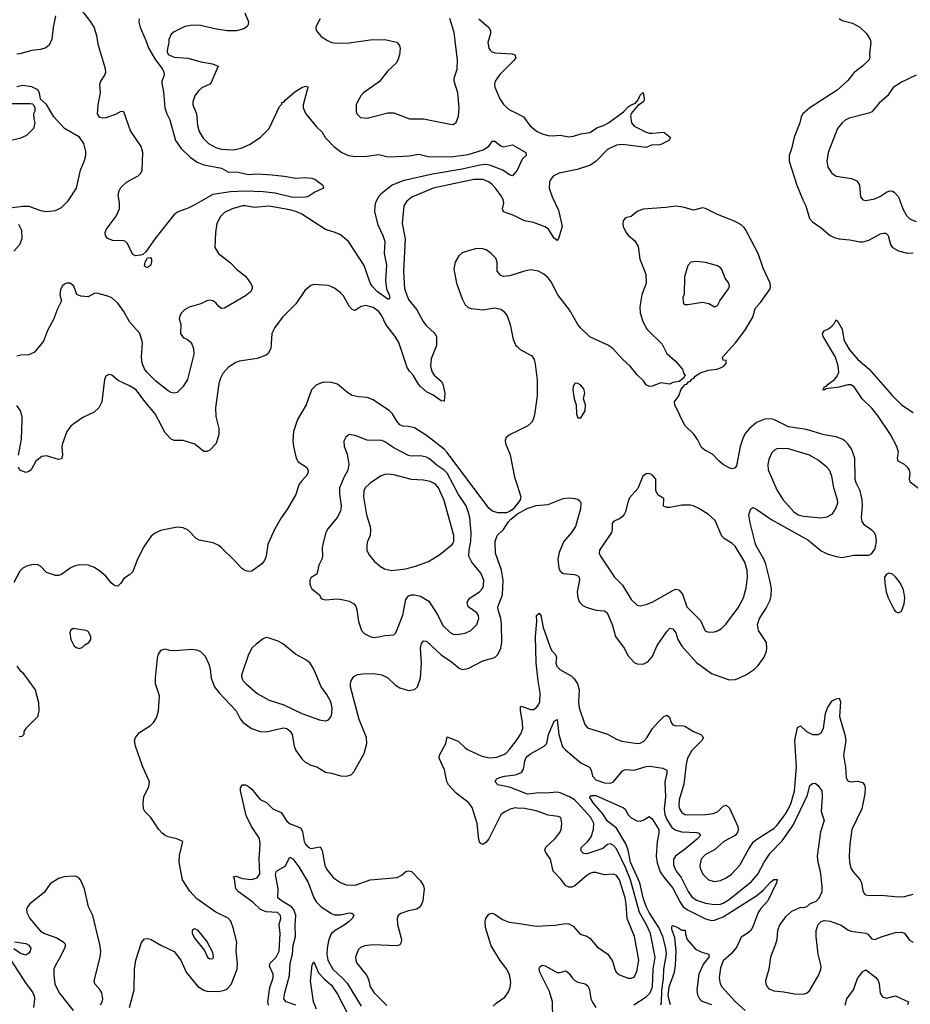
# Model space of a CAD drawing. Header units: inches. Extents: x 1550315 to 1685896, y 510706 to 640504.
# Tile 364 of 452: x 1636649 to 1642650, y 616892 to 623524. Entities that reach past the tile are written whole.
import ezdxf

# ---------------------------------------------------------------- set-up
doc = ezdxf.new("R2010")
doc.units = ezdxf.units.IN
doc.header["$MEASUREMENT"] = 0
for name, color, linetype in [('B6631', 7, 'Continuous'), ('B6632', 7, 'Continuous'), ('B6641', 7, 'Continuous'), ('B6642', 7, 'Continuous')]:
    doc.layers.add(name, color=color, linetype=linetype)

msp = doc.modelspace()

# ---------------------------------------------------------------- linework, layer by layer
at = {"layer": 'B6631', "color": 5}
for points, elevation in [([(1637503.6, 620000), (1637485.7, 619974.3), (1637446, 619894), (1637410, 619803.7), (1637390, 619784.5), (1637350, 619760.9), (1637330, 619729.2), (1637310, 619709.5), (1637290, 619711.6), (1637265.6, 619730), (1637230, 619776), (1637189.7, 619809.7), (1637153.2, 619833.2), (1637109.8, 619849.8), (1637050, 619851.7), (1637016.1, 619843.9), (1636989.3, 619830.7), (1636930, 619787.8), (1636910, 619779.7), (1636890, 619779.7), (1636830, 619799.6), (1636790, 619842.7), (1636770, 619854), (1636727.9, 619852.1), (1636695.9, 619844.1), (1636670.5, 619829.5), (1636650.5, 619809.5), (1636610, 619733.2)], 720), ([(1637390, 616871.3), (1637420.7, 616990), (1637423, 617130), (1637431.5, 617190), (1637470.9, 617309.1), (1637490, 617332.4), (1637510, 617336), (1637530, 617330.3), (1637600.4, 617290), (1637690, 617249.1), (1637735.2, 617190), (1637771.4, 617110), (1637850, 617012.8), (1637890, 616986.7), (1637910, 616980.7), (1637990, 616978.6), (1638030, 616987.7), (1638044.6, 616995.4), (1638073.7, 617026.3), (1638113.4, 617130), (1638116, 617170), (1638107, 617250), (1638112.1, 617310), (1638087.8, 617407.8), (1638071.9, 617451.9), (1638053.2, 617473.2), (1637970, 617514.1), (1637843.7, 617603.7), (1637794.6, 617654.6), (1637747.2, 617730), (1637723.9, 617850), (1637725.1, 617894.9), (1637748.7, 617990), (1637706.9, 618006.9), (1637650, 618020.4), (1637629.1, 618029.1), (1637610, 618044), (1637587.2, 618070), (1637533.3, 618150), (1637491.3, 618190), (1637482.7, 618210), (1637480.4, 618250), (1637485.7, 618290), (1637519.8, 618360.2), (1637522.7, 618390), (1637476.9, 618496.9), (1637429.8, 618630), (1637422.2, 618670), (1637429.7, 618690), (1637456.5, 618723.5), (1637529.6, 618770), (1637551.5, 618790), (1637570, 618822.8), (1637585.1, 618870), (1637591.2, 618970), (1637564, 619050), (1637563.5, 619090), (1637577.2, 619222.8), (1637584, 619250), (1637603.2, 619276.8), (1637630, 619286.8), (1637658, 619278), (1637690, 619274.6), (1637810, 619284.2), (1637839.9, 619279.9), (1637867.7, 619267.7), (1637897.8, 619237.8), (1637923.8, 619183.8), (1637932.4, 619152.4), (1637939.7, 619090), (1637962.3, 619030), (1637993, 618990), (1638107, 618870), (1638134.6, 618814.6), (1638152.8, 618792.8), (1638210.9, 618750.9), (1638270, 618729.1), (1638310, 618728.2), (1638425.7, 618754.3), (1638450, 618749.3), (1638472.2, 618732.2), (1638485.7, 618710), (1638498.8, 618630), (1638510, 618601.1), (1638550, 618546), (1638570, 618525.8), (1638610, 618502.2), (1638651.2, 618491.2), (1638710, 618455.9), (1638750, 618449.3), (1638810, 618430.2), (1638851.3, 618428.7), (1638882, 618438), (1638901.3, 618458.7), (1638970, 618581.6), (1638989.1, 618650), (1638986.1, 618690), (1638936.7, 618810), (1638878.6, 619030), (1638877.7, 619050), (1638882.7, 619070), (1638900.6, 619099.4), (1638925.6, 619114.4), (1638961.4, 619118.6), (1639030, 619119.6), (1639090, 619111.3), (1639130, 619090.3), (1639182, 619042), (1639210, 619023.6), (1639270, 619004.9), (1639310, 619013.1), (1639330, 619030.4), (1639350.4, 619089.6), (1639355.6, 619190), (1639349.9, 619290.1), (1639356.6, 619323.4), (1639370, 619340.5), (1639390, 619338), (1639490, 619245.5), (1639558.5, 619198.5), (1639610, 619155.6), (1639630, 619147.2), (1639670, 619153.4), (1639770, 619205.2), (1639850, 619227.7), (1639870, 619248.7), (1639890.6, 619290), (1639898.3, 619330), (1639896.4, 619450), (1639889.9, 619490), (1639872.1, 619550), (1639871.2, 619570), (1639902.8, 619650), (1639906.1, 619750), (1639895.7, 619815.7), (1639855.5, 619930), (1639853.6, 620000)], 720), ([(1638324.9, 620000), (1638320.3, 619990), (1638310.4, 619910), (1638299.2, 619880.8), (1638281.4, 619858.6), (1638230, 619820.5), (1638210, 619809.7), (1638193, 619807), (1638170, 619811.5), (1638142.9, 619830), (1638099.3, 619879.3), (1638010, 619967.8), (1637990, 619982.6), (1637952.2, 620000)], 720), ([(1638694.5, 620000), (1638687.2, 619970), (1638690.3, 619910), (1638685.7, 619890), (1638665.7, 619850), (1638651.6, 619790), (1638612.2, 619767.8), (1638604.4, 619750), (1638604.4, 619724.4), (1638607.6, 619707.6), (1638618, 619690), (1638670.3, 619650.3), (1638678.8, 619630), (1638690, 619620.7), (1638710, 619615.5), (1638790, 619622.6), (1638830, 619617.6), (1638870, 619608.2), (1638900.7, 619590), (1638913, 619573), (1638920.4, 619550), (1638932.4, 619470), (1638952.7, 619410), (1638970.7, 619390), (1639010.8, 619370), (1639030, 619363.6), (1639070, 619367.4), (1639110, 619376.5), (1639170, 619381.6), (1639184.6, 619395.4), (1639230, 619512.7), (1639250, 619619.3), (1639270, 619643.1), (1639290.2, 619650.2), (1639310, 619651.3), (1639350, 619640.2), (1639406.6, 619606.6), (1639461, 619521), (1639502.4, 619442.4), (1639550, 619396), (1639570, 619384.6), (1639597.7, 619382.3), (1639650, 619392.2), (1639689.4, 619410), (1639728.3, 619450), (1639743.1, 619490), (1639740.3, 619510), (1639730, 619529.6), (1639669.8, 619569.8), (1639663.8, 619596.2), (1639667.6, 619610), (1639685.1, 619630), (1639748, 619670), (1639765.7, 619690), (1639774.6, 619710), (1639775.9, 619750), (1639757.2, 619797.2), (1639695.9, 619870), (1639675.4, 619910), (1639677, 619950), (1639687.7, 620000)], 740), ([(1638989.7, 620000), (1638987.6, 619990), (1638988.9, 619950), (1639001.8, 619921.8), (1639037.4, 619877.4), (1639080.9, 619840.9), (1639106.4, 619826.4), (1639154.6, 619814.6), (1639250, 619824.5), (1639316.8, 619843.2), (1639404.2, 619875.8), (1639479, 619921), (1639563.2, 619990), (1639569.3, 620000)], 760), ([(1636631, 619170), (1636650, 619142.8), (1636668, 619128), (1636754, 619010), (1636774.8, 618925.2), (1636777.3, 618870), (1636770, 618828.7), (1636690.8, 618750), (1636678, 618730), (1636678, 618710), (1636664.7, 618695.3), (1636645.4, 618694.6)], 720), ([(1640000, 618214), (1639990, 618214.7), (1639953.7, 618206.3), (1639912.6, 618187.4), (1639890, 618167.6), (1639810, 618008), (1639790, 617983), (1639770, 617969.6), (1639756.1, 617976.1), (1639750, 617980.9), (1639742.5, 618002.5), (1639730.6, 618110), (1639698.3, 618218.3), (1639675.1, 618250), (1639590, 618315.4), (1639539.1, 618370), (1639527.6, 618392.4), (1639512.4, 618472.4), (1639476.1, 618550), (1639476.8, 618570), (1639519.7, 618650), (1639530, 618694.8), (1639604.1, 618664.1), (1639650, 618619.2), (1639670, 618606.4), (1639764, 618564), (1639812.1, 618552.1), (1639863.9, 618556.1), (1639921.5, 618578.5), (1639950, 618607.5), (1639995.7, 618670), (1640000, 618676.5)], 680), ([(1640000, 618334.7), (1639950, 618353.8), (1639871.4, 618371.4), (1639852.3, 618390), (1639860.9, 618410), (1639890, 618422.8), (1639915.3, 618430), (1639990, 618437.5), (1640000, 618441.5)], 660), ([(1638325.6, 616885.6), (1638320.1, 616910), (1638333.6, 617006.4), (1638357.9, 617070), (1638356.4, 617096.4), (1638331.4, 617150), (1638336.2, 617170), (1638377.4, 617210), (1638397.4, 617250), (1638405.2, 617370), (1638396.5, 617430), (1638409, 617470), (1638407.2, 617490), (1638387.3, 617510), (1638310, 617516), (1638270.8, 617530), (1638220.8, 617580.8), (1638122.5, 617650), (1638106.4, 617670), (1638095.8, 617735.8), (1638089.8, 617750), (1638105.6, 617754.4), (1638150, 617739.2), (1638210, 617732.5), (1638250, 617745.1), (1638268.1, 617771.9), (1638263.5, 617870), (1638270.4, 617970), (1638265.2, 618010), (1638210.4, 618090), (1638175, 618164.9), (1638138, 618330), (1638137.4, 618350), (1638149.5, 618370), (1638170, 618370.2), (1638190, 618359.7), (1638210, 618342.6), (1638270, 618271.1), (1638311.1, 618251.1), (1638353.7, 618210), (1638410, 618183.2), (1638450, 618126.7), (1638467.8, 618110), (1638541.8, 618081.8), (1638555.6, 618055.6), (1638565, 617990), (1638574.7, 617970), (1638590, 617952.8), (1638610, 617942), (1638673.1, 617953.1), (1638687.5, 617927.5), (1638705.7, 617830), (1638719.6, 617799.6), (1638764.1, 617744.1), (1638810, 617712.4), (1638850, 617697.3), (1638910, 617696), (1639011.6, 617731.5), (1639193.2, 617746.8), (1639220.1, 617759.9), (1639250, 617786), (1639270, 617791), (1639290, 617787.3), (1639350, 617724), (1639370.4, 617690), (1639374.4, 617670), (1639366, 617590), (1639356.4, 617563.6), (1639347.3, 617550), (1639325.7, 617534.3), (1639270, 617521.7), (1639216.9, 617503.1), (1639200.3, 617490), (1639191.7, 617470), (1639195.6, 617430), (1639222, 617330), (1639219.3, 617310), (1639210, 617293.2), (1639190, 617286.6), (1639030, 617293.6), (1638974.1, 617285.9), (1638946, 617274), (1638930, 617259.5), (1638911.7, 617210), (1638913.1, 617190), (1638920.9, 617170), (1638987.1, 617087.1), (1638999.6, 617059.6), (1639011.1, 617010), (1639037.2, 616970), (1639123.8, 616883.8)], 680), ([(1638510, 616885.6), (1638445.7, 616910), (1638429.8, 616930), (1638435.4, 616970), (1638467.4, 617087.4), (1638472.1, 617170), (1638486.4, 617230), (1638492.1, 617290), (1638507.9, 617350), (1638505.2, 617425.2), (1638509.5, 617490), (1638496.9, 617530), (1638480.8, 617550), (1638412.4, 617590), (1638388.2, 617610), (1638389.8, 617670.2), (1638372.3, 617767.7), (1638376.4, 617783.6), (1638385.8, 617794.2), (1638436.9, 617823.1), (1638470, 617884), (1638490, 617872.2), (1638530, 617817.6), (1638592.7, 617712.7), (1638630, 617608.7), (1638650, 617580.3), (1638680.8, 617550), (1638750, 617503.8), (1638770, 617495), (1638810, 617494.2), (1638870, 617508.8), (1638886.7, 617506.7), (1638897.7, 617497.7), (1638901.6, 617490), (1638888.9, 617470), (1638868, 617450), (1638835.4, 617424.6), (1638773.8, 617390), (1638750.2, 617370), (1638742.5, 617357.5), (1638730, 617320.9), (1638721.2, 617270), (1638719.3, 617230), (1638725.9, 617190), (1638758.1, 617130), (1638827.4, 617067.4), (1638855.4, 617035.4), (1638950, 616879.1)], 660), ([(1637194.7, 616890), (1637205.7, 616910), (1637209.7, 616930), (1637203.5, 616970), (1637190, 616993), (1637156.3, 617030), (1637151.1, 617050), (1637192.3, 617210), (1637195, 617250), (1637190, 617295.3), (1637141.5, 617490), (1637113, 617550), (1637085.1, 617670), (1637058, 617730), (1637050, 617741.3), (1637030, 617753.5), (1637010, 617756.4), (1636949.1, 617750.9), (1636910, 617740.4), (1636855.2, 617704.8), (1636813.6, 617646.4), (1636716.5, 617570), (1636702.3, 617550), (1636695.3, 617530), (1636697.3, 617510), (1636716.5, 617470), (1636790, 617384.4), (1636815.5, 617370), (1636899.4, 617339.4), (1636948.6, 617308.6), (1636957.3, 617290), (1636950.7, 617270.7), (1636922.8, 617210), (1636887.5, 617152.5), (1636880.3, 617130), (1636878.5, 617090), (1636885.6, 617030), (1636914.1, 616970), (1637010, 616850.5)], 740), ([(1639839.2, 616880.8), (1639859.4, 616900.6), (1639918.7, 616941.3), (1639943.3, 616976.7), (1639953.8, 617006.2), (1639959.1, 617040.9), (1639949.7, 617090), (1639930.9, 617130), (1639887, 617187), (1639826.4, 617286.4), (1639786.8, 617410), (1639784.4, 617450), (1639789.7, 617470), (1639810, 617499.1), (1639817.6, 617502.4), (1639830, 617506), (1639850, 617499.5), (1639903.2, 617463.2), (1639946.4, 617446.4), (1640000, 617438.4)], 680), ([(1636614.1, 617314.1), (1636690, 617301), (1636711.4, 617290), (1636724.5, 617270), (1636719.7, 617250), (1636710, 617236.4), (1636690, 617224.4), (1636654.2, 617234.3), (1636610, 617267)], 720), ([(1636590.2, 617190), (1636693.9, 617030), (1636735.2, 616975.2), (1636746.9, 616950), (1636749.5, 616930), (1636742.5, 616870)], 720), ([(1638650, 616858.7), (1638629.3, 616910), (1638608.4, 617050), (1638620.8, 617159.2), (1638630, 617178.8), (1638663.6, 617103.6), (1638702.1, 617062.1), (1638750, 617021.2), (1638790, 616961.8), (1638862.5, 616822.5)], 640)]:
    msp.add_lwpolyline(points, dxfattribs=dict(at, elevation=elevation))
at = {"layer": 'B6631', "color": 5, "elevation": 740}
for points in [[(1637010, 619424), (1636991.3, 619410), (1636986.4, 619393.6), (1636994.8, 619350), (1637014.8, 619310), (1637030, 619294.8), (1637050, 619287.7), (1637070, 619296), (1637087, 619313), (1637115.3, 619330), (1637129, 619350), (1637129, 619370), (1637110, 619404), (1637098, 619410)], [(1638310, 619362.7), (1638290, 619353.2), (1638242, 619318), (1638213, 619290), (1638190, 619249.2), (1638144, 619110), (1638146.3, 619090), (1638156, 619070), (1638174.6, 619050), (1638250, 618986), (1638330, 618940.8), (1638430, 618909.3), (1638549.6, 618850.4), (1638670, 618808.7), (1638710, 618801.6), (1638730, 618807.7), (1638747.3, 618830), (1638752.4, 618850), (1638754.7, 618890), (1638746.2, 618930), (1638719.7, 618979.7), (1638681.4, 619030), (1638630.9, 619150), (1638606.6, 619190), (1638581.6, 619210), (1638507.6, 619250), (1638421.3, 619321.3), (1638390, 619337.6), (1638330, 619359.3)], [(1637830, 617401.2), (1637822, 617398), (1637811.3, 617390), (1637810.8, 617370), (1637830, 617334.8), (1637894.9, 617254.9), (1637914, 617210), (1637930, 617198), (1637950, 617202), (1637955.1, 617210), (1637950, 617242), (1637910, 617317.2), (1637852.7, 617390)]]:
    msp.add_lwpolyline(points, close=True, dxfattribs=at)
at = {"layer": 'B6632', "color": 5}
for points, elevation in [([(1637453.6, 623530), (1637452.9, 623507.1), (1637461.6, 623470), (1637495.5, 623395.5), (1637519.1, 623330), (1637559.5, 623259.5), (1637611.4, 623190), (1637620.9, 623170), (1637622.3, 623150), (1637606.9, 623110), (1637607.1, 623092.9), (1637617.7, 623037.7), (1637626.6, 622930), (1637639.8, 622890), (1637660.9, 622850), (1637698.6, 622710), (1637737.1, 622657.2), (1637797.4, 622597.4), (1637845.2, 622565.2), (1637890, 622546.8), (1638010, 622522.6), (1638055.9, 622495.9), (1638110, 622499.4), (1638190, 622482), (1638250, 622486), (1638350, 622479), (1638432, 622470), (1638510, 622455.5), (1638570, 622460.7), (1638616.7, 622456.7), (1638638, 622450), (1638691.3, 622410), (1638696, 622390), (1638692.8, 622387.2), (1638637.5, 622362.5), (1638591.3, 622330), (1638572.7, 622327.3), (1638490, 622326.7), (1638370, 622355.9), (1638290, 622364.6), (1638168.9, 622368.9), (1638070, 622364.8), (1637950, 622345.6), (1637825.8, 622274.2), (1637785.4, 622254.5), (1637716.3, 622230), (1637690, 622212.4), (1637562.3, 622050), (1637499.6, 621960.4), (1637478, 621942), (1637462.3, 621937.7), (1637430, 621933), (1637410, 621943.6), (1637375.5, 622015.5), (1637362.7, 622030), (1637350, 622034.7), (1637276.2, 622036.2), (1637240.9, 622050), (1637227.3, 622070), (1637225.1, 622090), (1637231.6, 622110), (1637298.5, 622201.5), (1637320.6, 622250), (1637321.6, 622290), (1637313.5, 622346.5), (1637318.4, 622370), (1637330, 622393.4), (1637368, 622430), (1637447.7, 622472.3), (1637466.3, 622490), (1637474.2, 622510), (1637479.7, 622630), (1637466.9, 622670), (1637395, 622775), (1637350, 622904), (1637330, 622905.2), (1637295.3, 622884.7), (1637230, 622862.4), (1637210, 622859.7), (1637190, 622865.4), (1637173.3, 622890), (1637177.7, 622950), (1637194.3, 623030), (1637188.2, 623090), (1637195.1, 623110), (1637222.6, 623150), (1637229.7, 623170), (1637227, 623193), (1637181, 623350), (1637170, 623415.1), (1637150, 623473.3), (1637127.7, 623510), (1637010, 623666.6)], 640), ([(1636890.3, 623550), (1636874.9, 623470), (1636866.6, 623393.4), (1636848.8, 623351.2), (1636825.3, 623334.7), (1636790, 623322.4), (1636730, 623316.2), (1636650, 623292.9), (1636630, 623290.6)], 640), ([(1638166.5, 623570), (1638191.5, 623510), (1638189.2, 623490.8), (1638181.6, 623478.4), (1638158.8, 623461.2), (1638111, 623449), (1638048, 623448), (1637961.4, 623461.4), (1637870, 623485.1), (1637812.4, 623487.6), (1637762, 623478), (1637690, 623441.1), (1637670, 623425.1), (1637653.6, 623390), (1637654.3, 623370), (1637644.4, 623330), (1637642.3, 623310), (1637650, 623289.4), (1637690, 623271.3), (1637783.5, 623263.5), (1637870, 623239.6), (1637947.4, 623227.4), (1637986.8, 623210), (1637939.6, 623100.4), (1637930, 623088.4), (1637875.4, 623064.6), (1637854.9, 623045.1), (1637828.8, 623010), (1637814.9, 622970), (1637816.5, 622950), (1637840.8, 622890), (1637847.2, 622810), (1637857.6, 622770), (1637885.3, 622725.3), (1637922.3, 622690), (1637970, 622664), (1638007.6, 622652.4), (1638086.6, 622646.6), (1638141.9, 622658.1), (1638197.3, 622682.7), (1638269.6, 622730), (1638329.6, 622790), (1638400.2, 622939.8), (1638414.6, 622954.6), (1638414.6, 622965.4), (1638430, 622967.7), (1638438, 622982), (1638503.1, 623036.9), (1638550, 623066), (1638574.9, 623074.9), (1638590.4, 623070.4), (1638590, 623066), (1638558.9, 622950), (1638559.3, 622930), (1638576.8, 622890), (1638650, 622803.1), (1638687.1, 622767.1), (1638707.6, 622730), (1638765.8, 622670), (1638818.9, 622630), (1638865.5, 622610), (1638910, 622603.2), (1638990, 622604.6), (1639070, 622616.8), (1639122.6, 622602.6), (1639150, 622600.9), (1639274.3, 622605.7), (1639338, 622618), (1639410, 622601), (1639570, 622601.3), (1639670, 622616.4), (1639772.1, 622647.9), (1639807.1, 622670), (1639824.2, 622690), (1639830, 622706), (1639833.6, 622706.4), (1639850, 622704.9), (1639890, 622674.9), (1639910, 622667.7), (1639970, 622680.3), (1640000, 622663.3)], 660), ([(1638673.4, 623530), (1638650.6, 623490), (1638644.9, 623470), (1638647.7, 623450), (1638680.7, 623410), (1638722.5, 623382.5), (1638750, 623370.4), (1638786.1, 623366.1), (1638868.2, 623368.2), (1639010, 623387.4), (1639110, 623390.4), (1639190, 623372.4), (1639208, 623350), (1639212.7, 623330), (1639207.5, 623287.5), (1639198, 623250), (1639185.5, 623230), (1639130, 623179.5), (1639073.5, 623106.5), (1638966.4, 623030), (1638948.4, 623010), (1638924.4, 622970), (1638917.1, 622950), (1638915.5, 622910), (1638920.5, 622890), (1638945.8, 622865.9), (1638990, 622859.5), (1639130, 622895.8), (1639170, 622897), (1639275.3, 622855.3), (1639370, 622855.6), (1639550, 622819.1), (1639570, 622818.8), (1639590, 622831), (1639605.6, 622874.4), (1639609.8, 622930.2), (1639600.8, 623030), (1639577.4, 623110), (1639577.4, 623130), (1639597.2, 623190), (1639599.8, 623250), (1639576.6, 623436.6), (1639548.2, 623531.8)], 680), ([(1639743.8, 623530), (1639810.5, 623470), (1639820.5, 623450), (1639821.6, 623430), (1639804.2, 623370), (1639810, 623331.3), (1639818.7, 623318.7), (1639830, 623308.2), (1639850, 623301.3), (1639970, 623294.6), (1639986.4, 623286.4), (1639992.2, 623270), (1639981.1, 623250), (1639885.2, 623154.8), (1639852.9, 623110), (1639847.8, 623090), (1639850.2, 623070), (1639885.1, 622990), (1639910.7, 622950.7), (1639950, 622916.5), (1640000, 622891.9)], 680), ([(1636564.8, 622255.2), (1636670, 622268.4), (1636710, 622268.5), (1636790, 622238.7), (1636830, 622232.2), (1636890, 622238.4), (1636930, 622259.1), (1636975.6, 622304.4), (1637032.7, 622390), (1637058.4, 622510), (1637084.9, 622575.1), (1637094, 622610), (1637094.9, 622634.9), (1637081.6, 622690), (1637053, 622733), (1636952, 622790), (1636878.7, 622870), (1636830, 622952.7), (1636789, 622989), (1636782, 623030), (1636770.5, 623050.5), (1636730, 623070.9), (1636670, 623080.5), (1636630, 623071.6)], 660), ([(1636570, 622959.5), (1636718.8, 622958.8), (1636736, 622956), (1636742, 622950), (1636752, 622930), (1636751.6, 622908.4), (1636742, 622890), (1636743.6, 622856.4), (1636751.1, 622828.9), (1636742, 622790), (1636695.3, 622744.7), (1636650, 622724), (1636590, 622709.2)], 660), ([(1640000, 622510.2), (1639970, 622473.2), (1639950, 622479.3), (1639903.6, 622510), (1639821.4, 622541.4), (1639790, 622547.3), (1639750, 622544.9), (1639630, 622518), (1639430, 622483.1), (1639230, 622438.9), (1639159.2, 622410), (1639084.2, 622350), (1639066.2, 622330), (1639047.4, 622292.6), (1639041.8, 622270), (1639040.5, 622230), (1639061.8, 622141.8), (1639095.3, 622070), (1639108.3, 622030), (1639105.5, 621950), (1639120.6, 621870), (1639113.7, 621766.3), (1639121.1, 621710), (1639138.6, 621670), (1639142.4, 621650), (1639137.8, 621642.2), (1639130, 621640.5), (1639060.3, 621690), (1639023.5, 621730), (1639010.7, 621750.7), (1638970, 621867.2), (1638865.1, 622030), (1638810, 622074), (1638775.1, 622090), (1638710, 622110.7), (1638550, 622214.3), (1638516.9, 622230), (1638470, 622243.2), (1638330, 622267.5), (1638230, 622259.5), (1638170.2, 622269.8), (1638150, 622269.1), (1638081.6, 622250), (1638030, 622225.1), (1638002.9, 622197.1), (1637977.1, 622150), (1637967.6, 622090), (1637963, 621990), (1637987.7, 621950), (1638070, 621887.2), (1638110, 621843.1), (1638170, 621795.3), (1638205.3, 621750), (1638214.9, 621730), (1638216.4, 621710), (1638204.9, 621690), (1638170, 621663.6), (1638030, 621580.5), (1638010, 621578), (1637991.3, 621591.3), (1637970, 621617), (1637950, 621629.5), (1637930, 621634), (1637910, 621629.6), (1637870, 621609.7), (1637790, 621588.3), (1637760.3, 621570), (1637740.3, 621550), (1637728.3, 621530), (1637724.5, 621510), (1637734, 621470), (1637733.1, 621410), (1637750, 621383.2), (1637779.3, 621370), (1637804.4, 621350), (1637819.3, 621310), (1637821.6, 621270), (1637778.9, 621101.1), (1637750, 621054), (1637710, 621013.2), (1637690, 621009.4), (1637670, 621012), (1637650, 621024.2), (1637565.4, 621090), (1637505.1, 621150), (1637490, 621172), (1637475.3, 621210), (1637470.9, 621250), (1637477.2, 621350), (1637458.2, 621410), (1637388.3, 621488.3), (1637350, 621558), (1637310, 621615.6), (1637270, 621649.6), (1637250, 621659.7), (1637170, 621682.7), (1637150, 621679.3), (1637110, 621657.2), (1637061.5, 621661.5), (1637034, 621674), (1637014, 621730), (1636990, 621749), (1636970, 621749.2), (1636950, 621742.7), (1636934.8, 621730), (1636924.5, 621704.5), (1636920.7, 621670), (1636930.8, 621630), (1636903.2, 621576.8), (1636876.3, 621503.7), (1636837, 621430), (1636810, 621359), (1636750, 621285.2), (1636710, 621266.6), (1636656, 621264), (1636630, 621258)], 660), ([(1640000, 622194.2), (1639968.4, 622210), (1639909.4, 622229.4), (1639903.2, 622250), (1639910.5, 622290), (1639907.6, 622310), (1639897.7, 622330), (1639855, 622390), (1639830, 622417), (1639810, 622431.9), (1639770, 622447.7), (1639710, 622448.4), (1639434.9, 622390), (1639292.3, 622327.7), (1639257.8, 622302.2), (1639238.3, 622270), (1639226.9, 622150), (1639247.1, 622047.1), (1639234.7, 621830), (1639241.4, 621710), (1639270, 621639.1), (1639325, 621570), (1639367.1, 621490), (1639386, 621466), (1639446.4, 621410), (1639456.9, 621390), (1639458, 621330), (1639421.2, 621238.8), (1639416.5, 621190), (1639429.2, 621150), (1639441.5, 621130), (1639488.2, 621090), (1639501.1, 621070), (1639512.7, 621007.3), (1639510, 620955.3), (1639490, 620956.2), (1639434, 620994), (1639390, 621016.7), (1639351.3, 621050), (1639335.4, 621070), (1639300.3, 621130), (1639276.1, 621156.1), (1639260.9, 621180.9), (1639204.4, 621350), (1639179.9, 621390), (1639116.9, 621470), (1639090, 621529.7), (1639070, 621558.9), (1639030, 621585.5), (1638982, 621598), (1638950, 621592.4), (1638910, 621565.4), (1638890, 621571.1), (1638870, 621594), (1638830, 621663), (1638810, 621685.1), (1638770, 621716.2), (1638730, 621734), (1638630, 621740.7), (1638610, 621734.5), (1638570, 621700.7), (1638508.7, 621610), (1638420.8, 621519.3), (1638367.8, 621450), (1638349.1, 621410), (1638340.2, 621310), (1638324.3, 621275.7), (1638310, 621264), (1638250, 621242.2), (1638130, 621223.5), (1638104.5, 621215.5), (1638055.5, 621184.5), (1638018.5, 621141.5), (1638001.2, 621110), (1637990, 621073.2), (1637968.4, 620910), (1637970.2, 620850.2), (1637990.2, 620770), (1637990.3, 620730), (1637973.1, 620670), (1637930, 620624.7), (1637910, 620615.3), (1637890, 620616.4), (1637830, 620666), (1637750, 620689.7), (1637690, 620689.6), (1637670, 620698.4), (1637630, 620741.3), (1637561.4, 620870), (1637491.3, 620951.3), (1637433.7, 621030), (1637390, 621057.8), (1637313.7, 621093.7), (1637270, 621129.2), (1637250, 621134), (1637230, 621122), (1637219.8, 621100.2), (1637202, 620950), (1637183.1, 620910), (1637150, 620881.5), (1637075.3, 620844.7), (1637016.4, 620803.6), (1636994.4, 620785.6), (1636967.2, 620750), (1636937.4, 620670), (1636934.1, 620645.9), (1636936.5, 620590), (1636930, 620566.6), (1636910, 620561.3), (1636830, 620586), (1636797.3, 620582.7), (1636757.1, 620550), (1636727.5, 620492.5), (1636710, 620480.5), (1636690, 620474.3), (1636650, 620489.7), (1636640.5, 620510)], 680), ([(1636610, 621964.4), (1636649.7, 622010), (1636666.9, 622050), (1636664.1, 622104.1), (1636643.8, 622143.8)], 660), ([(1640000, 621814.6), (1639950, 621798.5), (1639910, 621794.7), (1639890, 621801.6), (1639866.3, 621830), (1639866.3, 621890), (1639857, 621917), (1639825.6, 621950), (1639792.8, 621972.8), (1639770, 621981.4), (1639730, 621983.5), (1639678.8, 621970), (1639630, 621952.4), (1639607, 621933), (1639582.6, 621890), (1639573.8, 621846.2), (1639592.9, 621750), (1639630, 621644), (1639650, 621603.8), (1639670, 621585.3), (1639690, 621578.9), (1639770, 621570.3), (1639850, 621584.2), (1639890, 621574.4), (1639910, 621561.6), (1639934, 621530), (1639954.9, 621470), (1639973.7, 621370), (1639992, 621330), (1640000, 621322.5)], 720), ([(1640000, 620260.7), (1639999.7, 620260.3), (1639973, 620227), (1639949.4, 620210.6), (1639930, 620202.8), (1639870, 620202), (1639834.7, 620214.7), (1639810, 620234.3), (1639529.9, 620609.9), (1639510, 620631.2), (1639390, 620723.4), (1639310, 620774.5), (1639270, 620785), (1639230, 620785.7), (1639210, 620795.5), (1639190, 620819.2), (1639160.2, 620870), (1639141, 620890), (1639030, 620964.4), (1638990, 620979.1), (1638930, 620982.6), (1638890, 620992.6), (1638859.6, 621010), (1638790, 621068.3), (1638750, 621081.1), (1638710, 621083.1), (1638690, 621080.4), (1638650, 621063.5), (1638615.3, 621030), (1638578.3, 620930), (1638521.1, 620830), (1638494.9, 620750), (1638490.4, 620690), (1638494.4, 620650), (1638512.7, 620570), (1638526, 620546), (1638582, 620510), (1638592.4, 620490), (1638590.3, 620470), (1638579.5, 620450), (1638546, 620414), (1638530.3, 620390), (1638510, 620325.2), (1638453.4, 620230), (1638410.2, 620169.8), (1638366.4, 620090), (1638324.9, 620000)], 720), ([(1636640.4, 620590), (1636660.5, 620699.5), (1636665.9, 620825.9), (1636664.9, 620850), (1636654.5, 620890), (1636630, 620925)], 680), ([(1640000, 620752.6), (1639953, 620730), (1639926, 620710), (1639919.5, 620690), (1639921.7, 620670), (1639954.1, 620594.1), (1639982.5, 620442.5), (1640000, 620388.3)], 720), ([(1639687.7, 620000), (1639689.8, 620010.2), (1639691.5, 620068.5), (1639682.3, 620170), (1639672, 620212), (1639657.5, 620250), (1639606.3, 620326.3), (1639530, 620470.6), (1639510.3, 620490.3), (1639461, 620521), (1639410, 620565.8), (1639390, 620576.8), (1639350, 620586), (1639290, 620584.5), (1639269.3, 620589.3), (1639170, 620640.4), (1639110, 620681.7), (1639090, 620688.5), (1638990, 620691.2), (1638910, 620724.2), (1638870, 620729.5), (1638847.2, 620712.8), (1638834, 620686), (1638835.8, 620650), (1638856.7, 620596.7), (1638867.2, 620530), (1638859.7, 620490), (1638835, 620445), (1638805, 620370), (1638803.5, 620330), (1638814.8, 620250), (1638810, 620213.2), (1638787.4, 620170), (1638724.7, 620095.3), (1638711.6, 620070), (1638694.5, 620000)], 740), ([(1639569.3, 620000), (1639575.4, 620010), (1639575.1, 620050), (1639510, 620285.6), (1639472, 620370), (1639450, 620396.2), (1639413.8, 620413.8), (1639370, 620422.9), (1639290, 620427), (1639170, 620458.4), (1639130, 620463.1), (1639110, 620460.4), (1639080.4, 620450), (1639010, 620402.4), (1638977.8, 620370), (1638967.3, 620350), (1638966.6, 620310), (1638985.5, 620190), (1639011.2, 620110), (1639013.9, 620086.1), (1639010.9, 620049.1), (1638991.7, 620010), (1638989.7, 620000)], 760), ([(1639853.6, 620000), (1639853.3, 620010), (1639866.3, 620050), (1639909.4, 620090.6), (1639940.4, 620139.7), (1639959.2, 620160.8), (1640000, 620193.4)], 720), ([(1637952.2, 620000), (1637950, 620001), (1637858, 620018), (1637838, 620030), (1637785.3, 620085.3), (1637750, 620100.5), (1637710, 620106), (1637597.5, 620082.5), (1637556.5, 620063.5), (1637535.1, 620044.9), (1637503.6, 620000)], 720)]:
    msp.add_lwpolyline(points, dxfattribs=dict(at, elevation=elevation))
at = {"layer": 'B6632', "color": 5, "elevation": 640}
msp.add_lwpolyline([(1637510, 621855.3), (1637498, 621858), (1637490, 621866), (1637494, 621890), (1637510, 621918.8), (1637530, 621921), (1637536.3, 621910), (1637537.3, 621890), (1637530, 621869)], close=True, dxfattribs=at)
at = {"layer": 'B6641', "color": 5}
for points, elevation in [([(1640311.2, 620000), (1640284, 619936), (1640274.6, 619890), (1640280.8, 619830), (1640290, 619808.8), (1640310, 619794.2), (1640387, 619787), (1640410, 619778.2), (1640418.2, 619770), (1640421.7, 619750), (1640404.6, 619670), (1640409.4, 619629.4), (1640421.2, 619601.2), (1640440.6, 619580.6), (1640467, 619567), (1640530, 619546.4), (1640590, 619541.8), (1640608.4, 619528.4), (1640640.2, 619450), (1640663.2, 619370), (1640720.9, 619290), (1640750, 619239.1), (1640790, 619195.5), (1640810, 619185.5), (1640850, 619183), (1640880.8, 619199.2), (1640910, 619233), (1640943.9, 619310), (1641010, 619404.2), (1641030, 619424.6), (1641050, 619421.7), (1641070, 619394.4), (1641084.3, 619350), (1641110, 619304.9), (1641210, 619194.7), (1641310, 619121.1), (1641430, 619078.7), (1641470, 619079.5), (1641490, 619085.7), (1641546.7, 619113.3), (1641600.7, 619150), (1641625.5, 619174.5), (1641664.2, 619230), (1641680.5, 619270), (1641683.5, 619290), (1641681.3, 619330), (1641628, 619410), (1641620.5, 619450), (1641634.3, 619490), (1641679.4, 619560.6), (1641706, 619614), (1641713.3, 619646.7), (1641713.8, 619690), (1641704, 619750), (1641676.1, 619856.1), (1641663.4, 619890), (1641610, 619983.6), (1641605.7, 620000)], 720), ([(1640589.1, 620000), (1640554.9, 619950), (1640553, 619930), (1640561.6, 619910), (1640657.6, 619770), (1640710, 619714.4), (1640770, 619618.7), (1640810, 619581.1), (1640830, 619576.5), (1640870, 619584.2), (1640910, 619600.3), (1641050, 619679.1), (1641070, 619687.9), (1641090, 619684.6), (1641114.5, 619654.5), (1641145.3, 619570), (1641237.1, 619477.1), (1641268.5, 619408.5), (1641290, 619398.3), (1641330, 619400.9), (1641350, 619407.4), (1641376.9, 619423.1), (1641407.3, 619452.7), (1641490, 619563.1), (1641525.6, 619630), (1641543.1, 619696.9), (1641552.8, 619770), (1641550, 619814), (1641535, 619870), (1641470, 619977.2), (1641450, 619995.5), (1641443, 620000)], 740), ([(1641983.9, 620000), (1642050, 619946.2), (1642090, 619925.8), (1642150, 619907.4), (1642190, 619902.6), (1642270, 619917), (1642370, 619918), (1642391.3, 619928.7), (1642410, 619957.3), (1642417.4, 619982.6), (1642420.1, 620000)], 720), ([(1640000, 618676.5), (1640025.3, 618714.7), (1640039.1, 618750), (1640037.5, 618790), (1640022.6, 618870), (1640023.8, 618896.2), (1640030, 618900.9), (1640090, 618878.2), (1640110, 618877.8), (1640130, 618890.3), (1640145.8, 618910), (1640154, 618930), (1640156.7, 618990), (1640141.7, 619070), (1640128.2, 619191.8), (1640124.9, 619370), (1640133, 619470), (1640131.8, 619510), (1640150, 619526.4), (1640160.9, 619510), (1640175.5, 619430), (1640225, 619290), (1640236.9, 619270), (1640257.6, 619250), (1640266, 619230), (1640261.2, 619190), (1640268.2, 619170), (1640288.2, 619148.2), (1640364.4, 619104.4), (1640384.3, 619084.3), (1640407.8, 619050), (1640419.8, 619010), (1640414.7, 618930), (1640419.7, 618890), (1640457.1, 618777.1), (1640475.5, 618755.5), (1640610, 618712), (1640670, 618678.6), (1640705.2, 618665.2), (1640811.8, 618648.2), (1640830, 618651.4), (1640854.5, 618665.5), (1640873.8, 618686.2), (1640913.4, 618750), (1640950, 618792.5), (1640990, 618830.2), (1641010, 618838.7), (1641027, 618827), (1641038.4, 618790), (1641050, 618775.5), (1641070, 618768.5), (1641110, 618770.3), (1641130, 618765.2), (1641189.5, 618729.5), (1641239.3, 618710), (1641257, 618690), (1641245.5, 618670), (1641177.7, 618602.3), (1641149.3, 618550.7), (1641139.8, 618510), (1641124.7, 618375.3), (1641092.7, 618270), (1641090.1, 618230), (1641094.4, 618210), (1641110, 618184.1), (1641130, 618171.7), (1641147.5, 618167.5), (1641270, 618170.9), (1641322, 618178), (1641350, 618187.7), (1641390, 618227.7), (1641410, 618232.8), (1641432.5, 618212.5), (1641488.2, 618090), (1641491.2, 618070), (1641486.7, 618050), (1641471, 618029), (1641394, 617990), (1641330, 617933.1), (1641270, 617902.4), (1641241.2, 617870), (1641231.3, 617830), (1641233.6, 617810), (1641251.7, 617770), (1641290, 617730.3), (1641330, 617719.1), (1641370, 617726), (1641410, 617743.2), (1641445.4, 617770), (1641501, 617830), (1641561, 617939), (1641594.3, 617985.7), (1641615.6, 618004.4), (1641730, 618077.4), (1641750, 618096.6), (1641806, 618170), (1641829.9, 618210), (1641847.1, 618250), (1641870.4, 618330), (1641882.1, 618490), (1641871.1, 618668.9), (1641890, 618756), (1641910, 618767.3), (1641950.4, 618730), (1641990, 618710.2), (1642030, 618710.2), (1642050, 618720.3), (1642064.5, 618750), (1642079.3, 618850), (1642092.4, 618890), (1642122.6, 618937.4), (1642150, 618950.4), (1642170, 618953.4), (1642178.9, 618930), (1642171.9, 618830), (1642208, 618708), (1642214.9, 618670), (1642200.4, 618570), (1642213.1, 618490), (1642218.7, 618418.7), (1642230, 618397.3), (1642244.7, 618390), (1642294.9, 618394.9), (1642327.3, 618387.3), (1642340.3, 618370), (1642344.9, 618350), (1642344.4, 618310), (1642323.8, 618210), (1642256.9, 618070), (1642243.5, 617970), (1642239, 617890), (1642240.2, 617850), (1642248.5, 617810), (1642264.4, 617784.4), (1642312.3, 617730), (1642320.7, 617710), (1642330, 617659.1), (1642339.8, 617639.8), (1642350, 617629.1), (1642370, 617624.2), (1642451.7, 617628.3), (1642570, 617617.1), (1642610, 617618), (1642670, 617634.7)], 680), ([(1640000, 618441.5), (1640030, 618453.7), (1640044.4, 618475.6), (1640052.1, 618530), (1640058.5, 618550), (1640070, 618564.2), (1640090, 618579.7), (1640182, 618630), (1640200.4, 618650), (1640211.2, 618710), (1640250, 618800.5), (1640270, 618810.8), (1640282.5, 618710), (1640306.9, 618626.9), (1640326.1, 618606.1), (1640430, 618519.8), (1640488.7, 618488.7), (1640500.7, 618470), (1640508.1, 618428.1), (1640530, 618404.8), (1640590, 618384.8), (1640630, 618381.6), (1640651.1, 618390), (1640710, 618465.7), (1640730, 618473.4), (1640790, 618468.4), (1640870, 618494.8), (1640895.6, 618495.6), (1640982.6, 618482.6), (1641008.4, 618470), (1641010.2, 618450), (1640996, 618390), (1641000.5, 618290), (1640990.9, 618210), (1640995.9, 618170), (1641010, 618137.5), (1641044.2, 618084.2), (1641070, 618064.3), (1641110, 618053.5), (1641210.7, 618050), (1641224.1, 618044.1), (1641235.6, 618030), (1641219.2, 618010), (1641138.6, 617941.4), (1641068, 617890), (1641055.2, 617870), (1641054.2, 617830), (1641072.4, 617790), (1641105.7, 617745.7), (1641152.4, 617652.4), (1641177.1, 617617.1), (1641210, 617593.2), (1641270, 617574.2), (1641330, 617563.8), (1641370, 617566.9), (1641390, 617573.4), (1641430, 617597.8), (1641580.2, 617719.8), (1641622.8, 617770), (1641665.7, 617850), (1641705.4, 617910), (1641786.1, 617993.9), (1641860.4, 618099.6), (1641958.2, 618301.8), (1641973.7, 618366.3), (1641990, 618380.4), (1642010, 618381.6), (1642030, 618366.4), (1642052.7, 618330), (1642056.1, 618290), (1642048.6, 618190), (1642069, 618130), (1642045.8, 618054.2), (1642022.7, 617890), (1642026.3, 617850), (1642042.3, 617790), (1642054.1, 617685.9), (1642053.1, 617650), (1642034.3, 617605.7), (1642014.4, 617585.6), (1641970, 617568), (1641950, 617548.7), (1641930, 617542), (1641910, 617544), (1641850, 617518), (1641810, 617480.9), (1641770, 617429.3), (1641754.9, 617390), (1641751.6, 617330), (1641742.5, 617297.5), (1641707.6, 617210), (1641696.5, 617130), (1641674, 617050), (1641675.8, 617030), (1641684.7, 617010), (1641697.4, 616997.4), (1641730, 616982.8), (1641796.9, 616976.9), (1641870, 616962), (1641930, 616960.5), (1641950, 616967.7), (1641970, 616984), (1642032.6, 617090), (1642048.2, 617130), (1642049.6, 617150.4), (1642029.7, 617230), (1642014.7, 617350), (1642016.2, 617390), (1642029.5, 617430.5), (1642050, 617451), (1642070, 617457.3), (1642110, 617452.7), (1642185, 617424.9), (1642230, 617393.4), (1642250, 617384.6), (1642350, 617372.2), (1642363.9, 617363.9), (1642390, 617334), (1642410, 617328.5), (1642461.2, 617350), (1642550, 617375.6), (1642590, 617378.7), (1642611.6, 617371.5), (1642644.2, 617324.2), (1642670, 617310.4)], 660), ([(1640788, 616890), (1640870, 616942.3), (1640897.5, 616970), (1640913.8, 617010), (1640917.7, 617130), (1640930.9, 617210), (1640898.3, 617370), (1640870, 617433), (1640825.6, 617510), (1640764, 617730), (1640730, 617813.7), (1640670, 617939.1), (1640650, 617961.4), (1640630, 617973.5), (1640610, 617969.6), (1640578.1, 617941.9), (1640470, 617906.9), (1640447.3, 617907.3), (1640430, 617929.3), (1640433.7, 617950), (1640474, 617986), (1640498.6, 618021.4), (1640515.1, 618070), (1640517.8, 618110), (1640497.7, 618150), (1640408.4, 618250), (1640386.4, 618270), (1640353.2, 618290), (1640290, 618316.6), (1640270, 618320.1), (1640194.1, 618314.1), (1640150, 618317.4), (1640070, 618307.8), (1640000, 618334.7)], 660), ([(1640970, 616887.9), (1640974.6, 616905.4), (1640975.3, 616984.7), (1640987.1, 617067.1), (1640988.3, 617130), (1641007.9, 617230), (1641002.2, 617270), (1640981.4, 617350), (1640955.6, 617410), (1640890.8, 617510), (1640870, 617550.6), (1640850.2, 617610), (1640827.7, 617710), (1640763.7, 617850), (1640749.1, 617930), (1640733.4, 617973.4), (1640670, 618079.4), (1640610, 618125.1), (1640576.9, 618176.9), (1640513.7, 618250), (1640488.2, 618290), (1640500.7, 618299.3), (1640530, 618299.7), (1640716.7, 618216.7), (1640727.8, 618207.8), (1640748.2, 618168.2), (1640770, 618147.9), (1640807.2, 618127.2), (1640830, 618126.2), (1640850, 618133.4), (1640890, 618158.3), (1640910, 618142.3), (1640954.9, 618070), (1640956, 618044), (1640943.6, 617990), (1640937.4, 617890), (1640945, 617845), (1640965.4, 617785.4), (1640988.3, 617748.3), (1641050, 617674.7), (1641099.5, 617579.5), (1641120.4, 617550), (1641149.1, 617529.1), (1641270, 617467.2), (1641310, 617457.8), (1641330, 617459), (1641390, 617482), (1641615.6, 617624.4), (1641659.4, 617660.6), (1641710, 617716.5), (1641730, 617732), (1641752.5, 617732.5), (1641748.2, 617710), (1641689.3, 617590), (1641643.2, 617536.8), (1641625.9, 617510), (1641586.8, 617410), (1641574.7, 617390), (1641551.2, 617368.8), (1641510, 617345.4), (1641481, 617279), (1641445.1, 617234.9), (1641390, 617185), (1641370, 617138.4), (1641361.8, 617070), (1641368.9, 617030), (1641380.2, 617010), (1641470, 616911.6), (1641537.6, 616850)], 640), ([(1640000, 617438.4), (1640130, 617418.9), (1640254, 617426), (1640330, 617437.6), (1640350, 617435.3), (1640379, 617419), (1640424.7, 617364.7), (1640470, 617350.3), (1640490, 617338.3), (1640540.2, 617280.2), (1640611, 617231), (1640643.5, 617183.5), (1640658.6, 617130), (1640669.1, 617110), (1640690, 617091.8), (1640748.3, 617068.3), (1640770, 617067.7), (1640790, 617075.8), (1640807.5, 617112.5), (1640820.2, 617190), (1640790.5, 617350), (1640741.5, 617470), (1640735.7, 617570), (1640729, 617610), (1640690, 617731), (1640670, 617760.3), (1640650, 617768.2), (1640590, 617764.6), (1640530, 617781), (1640510, 617779.8), (1640490, 617773), (1640470, 617759.3), (1640390, 617690.8), (1640370, 617682.4), (1640350, 617681.5), (1640330, 617689.7), (1640294.9, 617734.9), (1640242.6, 617790), (1640226, 617870), (1640196.1, 617910), (1640187.8, 617930), (1640193.1, 617950), (1640256.1, 618010), (1640288.5, 618050), (1640297.2, 618070), (1640301.3, 618110), (1640296, 618150), (1640277.4, 618157.4), (1640210, 618165.8), (1640130, 618194.6), (1640050, 618210.4), (1640000, 618214)], 680), ([(1641034.4, 616890), (1641018.1, 616950), (1641025.6, 617010), (1641060.2, 617110), (1641067.1, 617152.8), (1641071.8, 617250), (1641063, 617343), (1641043.5, 617396.5), (1641042.8, 617417.2), (1641050, 617423), (1641082.8, 617410), (1641110, 617391), (1641132.7, 617392.7), (1641134.8, 617365.2), (1641146.7, 617330), (1641203.5, 617263.5), (1641244.7, 617244.7), (1641293.4, 617230), (1641292.8, 617210), (1641255.4, 617164.6), (1641224.7, 617095.3), (1641211.4, 616990), (1641217, 616957), (1641228.9, 616930), (1641239.6, 616919.6), (1641251.5, 616911.5), (1641310, 616891.4)], 620), ([(1640244.3, 616675.7), (1640238.3, 616910), (1640218.2, 616978.1), (1640154, 617110), (1640149.7, 617130.3), (1640154.2, 617145.8), (1640170, 617156.3), (1640190, 617152.4), (1640270, 617107.2), (1640290, 617107.2), (1640330, 617117.1), (1640350, 617103), (1640371, 617071), (1640390, 617053.1), (1640410, 617042.3), (1640458.8, 617030), (1640476.5, 617016.5), (1640487.6, 616990), (1640498.2, 616930), (1640510, 616901.6), (1640530.4, 616870)], 660), ([(1642210, 616886.7), (1642223.1, 616930), (1642267.9, 616990), (1642293.2, 617066.8), (1642330, 617112.7), (1642350, 617125.5), (1642414.9, 617074.9), (1642433.8, 617053.8), (1642441.1, 617030), (1642447.4, 616967.4), (1642463.1, 616943.1), (1642490, 616934.3), (1642550, 616948.8), (1642638, 616910), (1642632, 616890)], 640)]:
    msp.add_lwpolyline(points, dxfattribs=dict(at, elevation=elevation))
at = {"layer": 'B6641', "color": 5, "elevation": 720}
msp.add_lwpolyline([(1642504.5, 619795.5), (1642490, 619788.7), (1642476, 619770), (1642477.3, 619730), (1642488, 619670), (1642500.5, 619630), (1642541.6, 619550), (1642550, 619537.3), (1642570, 619528), (1642590, 619540.7), (1642609.6, 619590), (1642612.8, 619630), (1642603.7, 619683.7), (1642581.3, 619730), (1642550, 619772), (1642530, 619789.3)], close=True, dxfattribs=at)
at = {"layer": 'B6642', "color": 5}
for points, elevation in [([(1642170, 623530.7), (1642190, 623519.1), (1642261.1, 623501.1), (1642310, 623473.4), (1642354.9, 623430), (1642380.5, 623390), (1642384.9, 623370), (1642374.4, 623294.4), (1642376.3, 623270), (1642370.6, 623250), (1642328, 623210), (1642271.3, 623168.7), (1642230, 623114.5), (1642157.1, 623050), (1641974, 622930), (1641926.7, 622890), (1641914, 622870), (1641906, 622830), (1641867.5, 622732.5), (1641850, 622653.2), (1641834.3, 622610), (1641834.7, 622570), (1641885.5, 622410), (1641924.7, 622310), (1641945.3, 622270), (1641970, 622185.5), (1641990, 622161.3), (1642050, 622121.3), (1642110.2, 622070.2), (1642136.4, 622056.4), (1642170, 622047.7), (1642241.8, 622041.8), (1642310, 622027.6), (1642330, 622027.6), (1642370, 622038.3), (1642450, 622081.3), (1642470, 622086.5), (1642484.9, 622084.9), (1642501.7, 622070), (1642516.1, 622010), (1642530.3, 621990), (1642570, 621966), (1642632, 621952), (1642670, 621954.5)], 720), ([(1642690.5, 623150), (1642590, 623101.8), (1642533.6, 623066.4), (1642496.4, 623010), (1642439.1, 622960.9), (1642390, 622903.5), (1642370, 622893.5), (1642239.1, 622860.9), (1642210, 622846.6), (1642190.2, 622829.8), (1642160.3, 622790), (1642097, 622630), (1642087, 622570), (1642094, 622530), (1642121.6, 622490), (1642150, 622470.4), (1642253.8, 622453.8), (1642290, 622438), (1642308.6, 622408.6), (1642313.4, 622330), (1642330.5, 622310.5), (1642350, 622306.4), (1642410, 622317), (1642450, 622334.6), (1642490, 622362), (1642510, 622370.3), (1642530, 622368.8), (1642542, 622362), (1642571, 622331), (1642599.6, 622250), (1642625.3, 622205.3), (1642650, 622181.1), (1642690, 622164.6)], 740), ([(1640000, 622891.9), (1640044.4, 622870), (1640087.4, 622810), (1640131.8, 622771.8), (1640170, 622754.2), (1640210, 622744.3), (1640238.5, 622741.5), (1640290, 622746.5), (1640350, 622735.5), (1640381.1, 622738.9), (1640430, 622755.5), (1640490, 622763.7), (1640542.9, 622797.1), (1640583.6, 622810), (1640617.4, 622830), (1640717.3, 622902.7), (1640750, 622936), (1640770, 622950.2), (1640799.1, 622960.9), (1640816.8, 622983.2), (1640830, 623016), (1640850, 623034), (1640856.9, 622990), (1640852.6, 622970), (1640814.9, 622945.1), (1640768.6, 622891.4), (1640765.5, 622874.5), (1640770.4, 622830), (1640790, 622807), (1640870, 622765.7), (1640890, 622759), (1640910, 622758.6), (1640990, 622766.4), (1641034.8, 622730), (1641022.8, 622710), (1640970, 622683.9), (1640950, 622679.2), (1640910, 622680.5), (1640870, 622663.5), (1640710, 622683.2), (1640670, 622679), (1640609.6, 622650.4), (1640533.8, 622570), (1640495.8, 622544.2), (1640404.9, 622515.1), (1640283.1, 622490), (1640243.1, 622470), (1640227.9, 622450), (1640219.7, 622430), (1640217.3, 622390), (1640236, 622330), (1640280.4, 622240.4), (1640305, 622130), (1640280.3, 622050), (1640270, 622037.6), (1640250, 622052.2), (1640212.1, 622112.1), (1640190, 622127.9), (1640110, 622158.3), (1640049.5, 622169.4), (1640000, 622194.2)], 680), ([(1640000, 622663.3), (1640058.8, 622630), (1640061, 622610), (1640035.8, 622584.2), (1640004.4, 622515.6), (1640000, 622510.2)], 660), ([(1642420.1, 620000), (1642421.6, 620010), (1642417.2, 620050), (1642406.6, 620070), (1642390, 620086.6), (1642340.4, 620120.4), (1642325.2, 620145.2), (1642321, 620170), (1642327.8, 620250), (1642325.9, 620290), (1642313.2, 620350), (1642285.4, 620405.4), (1642279.2, 620430), (1642276.8, 620570), (1642254.5, 620634.5), (1642230, 620668.2), (1642208.2, 620688.2), (1642190, 620699.7), (1642150, 620714.2), (1642070, 620728.8), (1641950, 620763.2), (1641830, 620782.2), (1641730, 620831.3), (1641710, 620835.7), (1641670, 620833.9), (1641613.4, 620810), (1641565.6, 620770), (1641540.2, 620739.8), (1641524, 620710), (1641502.9, 620650), (1641479.9, 620520.1), (1641470, 620505.2), (1641450, 620499.3), (1641430, 620504.5), (1641390, 620528.3), (1641362.4, 620550), (1641317, 620597), (1641265, 620625), (1641243.1, 620643.1), (1641216.4, 620696.4), (1641193.7, 620730), (1641130, 620791.5), (1641063.8, 620930), (1641060.5, 620950), (1641089.7, 620990), (1641105.5, 621034.5), (1641133.8, 621066.2), (1641145.2, 621070), (1641155.2, 621084.8), (1641169, 621090), (1641177.2, 621102.8), (1641192, 621110), (1641198.6, 621121.4), (1641234.7, 621145.3), (1641290, 621163.7), (1641346, 621170), (1641370, 621178), (1641394, 621190), (1641410, 621208), (1641408.7, 621228.7), (1641388, 621230), (1641383.6, 621250), (1641472.1, 621347.9), (1641535.3, 621430), (1641590, 621520.5), (1641601.5, 621570), (1641610, 621586), (1641641.6, 621618.4), (1641704.7, 621710), (1641708.4, 621730), (1641705.3, 621750), (1641658, 621850), (1641624.5, 621950), (1641539.5, 622110), (1641530, 622125.2), (1641510, 622142.7), (1641465.8, 622165.8), (1641350, 622211.1), (1641270, 622252.6), (1641250, 622255.8), (1641190, 622240.4), (1641120, 622260), (1641070, 622268.1), (1641001.8, 622258.2), (1640850, 622247.1), (1640808.6, 622231.4), (1640770, 622198.7), (1640730.4, 622189.6), (1640715.5, 622170), (1640712.4, 622150), (1640715.8, 622130), (1640732.5, 622092.5), (1640750.4, 622070), (1640793.2, 622033.2), (1640816.7, 621996.7), (1640828.2, 621910), (1640867.5, 621810), (1640869.2, 621750), (1640840.7, 621670), (1640827, 621590), (1640830.4, 621549.7), (1640846.9, 621490), (1640877.1, 621437.1), (1640977.6, 621337.6), (1641010, 621276.3), (1641065.5, 621225.5), (1641114.8, 621170), (1641122.8, 621142.8), (1641132, 621130), (1641122, 621110), (1641093.4, 621086.6), (1641050, 621081.2), (1641029.1, 621069.1), (1640970, 621078), (1640910, 621055.1), (1640893.2, 621053.2), (1640870, 621064), (1640851.3, 621091.3), (1640810, 621132.3), (1640763.5, 621190), (1640710, 621238), (1640645.7, 621310), (1640612.3, 621332.3), (1640490, 621388.1), (1640427.7, 621447.7), (1640410.5, 621470.5), (1640353.8, 621570), (1640274, 621670), (1640230, 621759.2), (1640210, 621784.8), (1640181.7, 621810), (1640143.7, 621830), (1640090, 621838.5), (1640050, 621830.7), (1640000, 621814.6)], 720), ([(1642706.2, 620366.2), (1642648.4, 620410), (1642645.3, 620430), (1642649.8, 620470), (1642644.2, 620490), (1642632.1, 620510), (1642610, 620528.6), (1642567.7, 620550), (1642564.1, 620570), (1642570.9, 620610), (1642559.9, 620650), (1642516.6, 620730), (1642434.2, 620854.1), (1642390, 620907.6), (1642326, 620970), (1642271.7, 621051.7), (1642250, 621064.1), (1642230, 621065.2), (1642170, 621047.7), (1642081.6, 621038.4), (1642074.8, 621030), (1642058, 621030), (1642066.8, 621033.2), (1642069.6, 621050), (1642084.2, 621055.8), (1642096.3, 621070), (1642138.6, 621101.4), (1642157.2, 621122.8), (1642167.9, 621150), (1642162.8, 621190), (1642145.2, 621250), (1642063.7, 621390), (1642059.2, 621410), (1642062.3, 621417.7), (1642070, 621428.4), (1642098.2, 621441.8), (1642120.8, 621459.2), (1642139.6, 621480.4), (1642150, 621502), (1642158, 621498), (1642190, 621439.1), (1642202.5, 621370), (1642210.1, 621350), (1642240, 621300), (1642295.3, 621235.3), (1642373.3, 621170), (1642530.1, 620990), (1642590, 620930.7), (1642670, 620878.2)], 680), ([(1640000, 621322.5), (1640022, 621302), (1640098.9, 621258.9), (1640114.5, 621234.5), (1640122.9, 621202.9), (1640136.3, 621096.3), (1640136.6, 620990), (1640118.3, 620861.7), (1640109.4, 620830.6), (1640098, 620810), (1640072.6, 620787.4), (1640000, 620752.6)], 720), ([(1641443, 620000), (1641396.3, 620030), (1641377.4, 620050), (1641335.1, 620150), (1641290.7, 620190.7), (1641229.8, 620229.8), (1641190, 620249.6), (1641170, 620253.6), (1641110, 620253.6), (1641030, 620238), (1641010, 620238.4), (1640987.3, 620247.3), (1640990, 620298), (1640950, 620321.2), (1640936, 620350), (1640934.5, 620430), (1640910, 620459.5), (1640890, 620467), (1640870, 620466), (1640847.3, 620450), (1640813.5, 620366.5), (1640757.3, 620302.7), (1640745.8, 620274.1), (1640732, 620210), (1640723.8, 620196.2), (1640710, 620178), (1640690, 620162.7), (1640653.2, 620146.8), (1640642, 620130), (1640642, 620090), (1640637.1, 620070), (1640589.1, 620000)], 740), ([(1640000, 620388.3), (1640025.3, 620310), (1640021.3, 620290), (1640000, 620260.7)], 720), ([(1640000, 620193.4), (1640003.7, 620196.3), (1640067.7, 620232.3), (1640130, 620251.7), (1640210, 620259.6), (1640310, 620299.6), (1640350, 620303.1), (1640390, 620299.5), (1640411.8, 620291.8), (1640422.8, 620282.8), (1640430.4, 620270), (1640427, 620230), (1640393.4, 620110), (1640367.2, 620070), (1640313.8, 620006.2), (1640311.2, 620000)], 720), ([(1641605.7, 620000), (1641570, 620135.3), (1641562.9, 620190), (1641575.3, 620230), (1641590, 620237.3), (1641610, 620230.4), (1641716, 620156), (1641959.7, 620019.7), (1641983.9, 620000)], 720)]:
    msp.add_lwpolyline(points, dxfattribs=dict(at, elevation=elevation))
at = {"layer": 'B6642', "color": 5, "elevation": 740}
for points in [[(1641210, 621895.1), (1641170.3, 621889.7), (1641151.7, 621868.3), (1641128, 621792), (1641125.2, 621674.8), (1641117.3, 621650), (1641122.8, 621610), (1641130, 621605.5), (1641150, 621604.9), (1641250, 621621.1), (1641291.6, 621611.6), (1641330, 621590.8), (1641350, 621598), (1641367, 621630), (1641424.5, 621710), (1641431.6, 621730), (1641426.6, 621750), (1641402.2, 621782.2), (1641380.3, 621840.3), (1641371.5, 621851.5), (1641350, 621865.1), (1641270, 621888.4)], [(1640390, 621075.3), (1640378, 621050), (1640376, 621030), (1640384.7, 620970), (1640398, 620930), (1640401, 620870), (1640410, 620842), (1640430, 620842), (1640459, 620890), (1640462, 620930), (1640448, 620970), (1640457.2, 621010), (1640450, 621038), (1640430, 621062), (1640410, 621074)], [(1641770, 620636.4), (1641750, 620633.5), (1641734.5, 620625.5), (1641715.6, 620604.4), (1641697.7, 620562.3), (1641690.9, 620529.1), (1641691.6, 620491.6), (1641750, 620356.4), (1641790, 620291.8), (1641866, 620210), (1641894.4, 620190), (1641930, 620179.8), (1642050, 620169.3), (1642090, 620175.6), (1642124.8, 620195.2), (1642148.9, 620231.1), (1642160.9, 620270), (1642159.8, 620290), (1642135, 620370), (1642120.3, 620450), (1642105.7, 620490), (1642088.2, 620510), (1642030, 620556.4), (1641970, 620589.8), (1641830, 620633.2)]]:
    msp.add_lwpolyline(points, close=True, dxfattribs=at)

doc.saveas('drawing.dxf')
